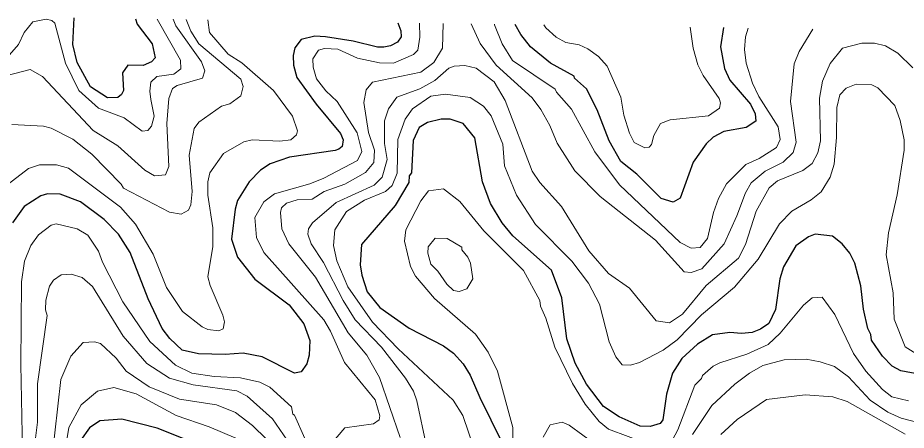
# Model space of a CAD drawing. Extents: x 673.3 to 698.5, y 6984.3 to 7012.3.
# Drawn here: x 689.47 to 690.902, y 7011.422 to 7012.088 of the extents above; entities that cross this region are included whole.
import ezdxf

# ---------------------------------------------------------------- set-up
doc = ezdxf.new("R2010")
doc.units = 0
doc.header["$LTSCALE"] = 0.032
doc.layers.add('1', color=7, linetype='Continuous', lineweight=25)
doc.layers.add('2', color=7, linetype='Continuous', lineweight=13)

msp = doc.modelspace()

# ---------------------------------------------------------------- linework, layer by layer
at = {"layer": '1'}
for points in [[(689.6598, 7012.0868), (689.6625, 7012.0778), (689.6868, 7012.046), (689.6915, 7012.0237), (689.6857, 7012.0169), (689.6721, 7012.0112), (689.6472, 7012.0117), (689.6387, 7011.9995), (689.6403, 7011.9709), (689.6373, 7011.9644), (689.6311, 7011.9597), (689.6145, 7011.9591), (689.587, 7011.9767), (689.5655, 7012.0158), (689.5589, 7012.0451), (689.5608, 7012.0883)], [(690.0828, 7012.0803), (690.0877, 7012.0672), (690.088, 7012.0577), (690.0823, 7012.0491), (690.0712, 7012.0428), (690.0604, 7012.0406), (690.0501, 7012.0406), (690.0106, 7012.0507), (689.9659, 7012.0576), (689.9489, 7012.0584), (689.927, 7012.0534), (689.9165, 7012.0395), (689.914, 7012.0275), (689.9147, 7012.0115), (689.9202, 7011.9916), (689.9511, 7011.949), (689.9901, 7011.9016), (689.9948, 7011.891), (689.9929, 7011.8803), (689.9879, 7011.8764), (689.982, 7011.8739), (689.9082, 7011.863), (689.877, 7011.8523), (689.8613, 7011.8422), (689.8432, 7011.8233), (689.8245, 7011.7932), (689.8205, 7011.7795), (689.8146, 7011.7307), (689.8242, 7011.702), (689.8523, 7011.6665), (689.9076, 7011.625), (689.931, 7011.5942), (689.9407, 7011.5673), (689.9399, 7011.5438), (689.936, 7011.5294), (689.9271, 7011.5167), (689.9164, 7011.5146), (689.864, 7011.5407), (689.8336, 7011.547), (689.8046, 7011.5446), (689.7614, 7011.5459), (689.7351, 7011.5519), (689.7153, 7011.5704), (689.7027, 7011.5867), (689.6805, 7011.6345), (689.651, 7011.7096), (689.6323, 7011.739), (689.6095, 7011.7627), (689.5713, 7011.7912), (689.5385, 7011.8035), (689.5181, 7011.8043), (689.5073, 7011.801), (689.4802, 7011.7835), (689.4613, 7011.7574)], [(690.6078, 7012.0723), (690.603, 7012.0411), (690.6094, 7012.0066), (690.618, 7011.9878), (690.6512, 7011.9488), (690.659, 7011.933), (690.6598, 7011.9212), (690.6444, 7011.9111), (690.6086, 7011.9045), (690.5912, 7011.8953), (690.5797, 7011.8846), (690.5591, 7011.8551), (690.5382, 7011.7971), (690.5268, 7011.7907), (690.5073, 7011.7963), (690.4679, 7011.8359), (690.4425, 7011.8565), (690.4235, 7011.8895), (690.404, 7011.9398), (690.387, 7011.9737), (690.3677, 7011.9909), (690.3672, 7011.9942), (690.3287, 7012.0152), (690.2969, 7012.0411), (690.2813, 7012.0612), (690.2721, 7012.0774)], [(690.9574, 7011.5065), (690.894, 7011.5183), (690.88, 7011.5257), (690.8645, 7011.5419), (690.8465, 7011.568), (690.8455, 7011.5771), (690.8407, 7011.5865), (690.8337, 7011.6181), (690.8294, 7011.6558), (690.8194, 7011.6922), (690.8113, 7011.7082), (690.7993, 7011.7234), (690.7834, 7011.7359), (690.7559, 7011.7392), (690.7448, 7011.7347), (690.7246, 7011.7199), (690.7044, 7011.6864), (690.6985, 7011.6668), (690.6916, 7011.6171), (690.6812, 7011.5946), (690.6674, 7011.5854), (690.6539, 7011.5804), (690.637, 7011.5788), (690.6183, 7011.5804), (690.5899, 7011.5763), (690.5662, 7011.5616), (690.5409, 7011.5381), (690.5256, 7011.5144), (690.5158, 7011.4805), (690.51, 7011.439), (690.5059, 7011.4331), (690.4897, 7011.4282), (690.4734, 7011.429), (690.4397, 7011.4438), (690.4145, 7011.4609), (690.3869, 7011.4968), (690.3685, 7011.5305), (690.3554, 7011.5702), (690.3472, 7011.6363), (690.3303, 7011.6808), (690.2684, 7011.7365), (690.251, 7011.7574), (690.2322, 7011.7884), (690.2194, 7011.8236), (690.2069, 7011.8942), (690.188, 7011.9176), (690.1672, 7011.9248), (690.1529, 7011.9248), (690.1308, 7011.919), (690.1172, 7011.9112), (690.1077, 7011.8904), (690.1046, 7011.8377), (690.1012, 7011.833), (690.1004, 7011.8226), (690.0786, 7011.7851), (690.0242, 7011.7225), (690.0223, 7011.6896), (690.0246, 7011.6727), (690.0334, 7011.6461), (690.054, 7011.6204), (690.1013, 7011.5874), (690.1565, 7011.5588)], [(690.1565, 7011.5588), (690.1728, 7011.547), (690.1881, 7011.5294), (690.1996, 7011.5115), (690.2152, 7011.4753), (690.2503, 7011.4034)], [(689.7637, 7011.3985), (689.6948, 7011.4259), (689.6378, 7011.4403), (689.6024, 7011.4378), (689.5859, 7011.4265), (689.571, 7011.4058)]]:
    msp.add_lwpolyline(points, dxfattribs=at)
at = {"layer": '2'}
for points in [[(689.6948, 7012.0862), (689.7322, 7012.0196), (689.7331, 7012.0058), (689.7214, 7011.9974), (689.6941, 7011.9933), (689.6845, 7011.9845), (689.6827, 7011.9699), (689.6846, 7011.9563), (689.6899, 7011.9295), (689.6854, 7011.9131), (689.6797, 7011.9062), (689.6707, 7011.9054), (689.6414, 7011.9268), (689.6, 7011.9422), (689.5686, 7011.9707), (689.547, 7012.0152), (689.5296, 7012.0794), (689.525, 7012.0841), (689.5157, 7012.086), (689.4944, 7012.0817), (689.4805, 7012.0647), (689.4711, 7012.0453), (689.4456, 7012.0153)], [(689.451, 7011.9946), (689.4899, 7012.0045), (689.5097, 7011.9936), (689.5915, 7011.9062), (689.6313, 7011.8817), (689.6747, 7011.8425), (689.6903, 7011.8329), (689.7081, 7011.8348), (689.7134, 7011.8484), (689.7103, 7011.9178), (689.7134, 7011.9581), (689.7195, 7011.9739), (689.7269, 7011.9791), (689.7678, 7011.9907), (689.7714, 7012.0027), (689.7665, 7012.0169), (689.7247, 7012.0754), (689.7205, 7012.0858)], [(689.7766, 7012.085), (689.7794, 7012.0646), (689.8094, 7012.0295), (689.8314, 7012.0154), (689.8823, 7011.9711), (689.9131, 7011.9295), (689.9211, 7011.9059), (689.9192, 7011.8993), (689.9104, 7011.8913), (689.8926, 7011.8891), (689.8479, 7011.8914), (689.8344, 7011.8882), (689.8019, 7011.869), (689.7797, 7011.838), (689.7766, 7011.8235), (689.7763, 7011.8018), (689.7844, 7011.749), (689.7845, 7011.7192), (689.7763, 7011.67), (689.78, 7011.6563), (689.8008, 7011.6083), (689.8032, 7011.5974), (689.8014, 7011.5861), (689.7943, 7011.5829), (689.7764, 7011.5853), (689.7672, 7011.5895), (689.7357, 7011.6143), (689.7096, 7011.6527), (689.6882, 7011.7069), (689.66, 7011.7553), (689.6358, 7011.7824), (689.5517, 7011.8453), (689.5322, 7011.8509), (689.5048, 7011.8507), (689.4875, 7011.8447), (689.4544, 7011.8197)], [(689.7415, 7012.0855), (689.7493, 7012.0669), (689.7618, 7012.0463), (689.8297, 7011.9894), (689.8332, 7011.9775), (689.8298, 7011.9622), (689.8118, 7011.9494), (689.7983, 7011.9456), (689.7621, 7011.9196), (689.7543, 7011.9094), (689.7462, 7011.8664), (689.751, 7011.8076), (689.7488, 7011.7865), (689.7452, 7011.7775), (689.7333, 7011.771), (689.7144, 7011.7746), (689.6404, 7011.8132), (689.6369, 7011.8198), (689.5895, 7011.8681), (689.5588, 7011.8923), (689.5236, 7011.9103), (689.5113, 7011.9135), (689.4603, 7011.9159)], [(689.9601, 7011.3825), (689.9976, 7011.4262), (690.0438, 7011.4325), (690.0528, 7011.4392), (690.0539, 7011.4458), (690.0461, 7011.4713), (689.997, 7011.5316), (689.9744, 7011.5823), (689.9637, 7011.6005), (689.8667, 7011.7091), (689.8551, 7011.7333), (689.8521, 7011.7657), (689.867, 7011.7909), (689.8838, 7011.8042), (689.9407, 7011.8203), (689.9634, 7011.8294), (690.0179, 7011.858), (690.0246, 7011.8724), (690.0172, 7011.9024), (689.9848, 7011.9532), (689.9666, 7011.9701), (689.9518, 7011.9895), (689.9461, 7012.0084), (689.9456, 7012.0218), (689.955, 7012.0359), (689.9647, 7012.0388), (689.986, 7012.0374), (690.0179, 7012.0233), (690.0535, 7012.0156), (690.0756, 7012.0152), (690.1083, 7012.029), (690.1153, 7012.0358), (690.1184, 7012.0568), (690.1176, 7012.0798)], [(690.1559, 7012.0792), (690.1549, 7012.039), (690.1408, 7012.016), (690.1199, 7012.0007), (690.0419, 7011.9843), (690.0315, 7011.9719), (690.0281, 7011.9515), (690.0353, 7011.9033), (690.045, 7011.8744), (690.0441, 7011.8548), (690.0304, 7011.8386), (689.9976, 7011.8197), (689.9642, 7011.8078), (689.9448, 7011.7955), (689.9207, 7011.7944), (689.9032, 7011.7891), (689.8952, 7011.7814), (689.8936, 7011.774), (689.8959, 7011.7476), (689.907, 7011.7235), (689.9499, 7011.6697), (690.0026, 7011.5794), (690.0329, 7011.5435), (690.0534, 7011.5074), (690.0864, 7011.4108)], [(690.7517, 7012.0701), (690.7298, 7012.0338), (690.7217, 7012.0141), (690.7161, 7011.9532), (690.7251, 7011.8872), (690.72, 7011.871), (690.7042, 7011.8553), (690.6753, 7011.8409), (690.6527, 7011.8216), (690.6433, 7011.8055), (690.6296, 7011.7683), (690.6089, 7011.7234), (690.5728, 7011.6829), (690.5555, 7011.6773), (690.5445, 7011.6782), (690.4983, 7011.729), (690.4088, 7011.7996), (690.368, 7011.8414), (690.3399, 7011.8859), (690.3278, 7011.9146), (690.3133, 7011.9401), (690.2992, 7011.9589), (690.2411, 7012.0117), (690.2154, 7012.0468), (690.2009, 7012.0785)], [(690.2385, 7012.078), (690.2385, 7012.0769), (690.2508, 7012.046), (690.2676, 7012.0191), (690.3364, 7011.9731), (690.3384, 7011.968), (690.3628, 7011.9409), (690.4006, 7011.8718), (690.4403, 7011.8188), (690.5382, 7011.7253), (690.5557, 7011.7164), (690.5703, 7011.7174), (690.5819, 7011.7322), (690.5916, 7011.774), (690.5998, 7011.7965), (690.6126, 7011.82), (690.644, 7011.8516), (690.6654, 7011.8612), (690.6932, 7011.8788), (690.699, 7011.8917), (690.6958, 7011.9123), (690.6646, 7011.961), (690.6547, 7011.9825), (690.6446, 7012.015), (690.642, 7012.0372), (690.6434, 7012.0574), (690.6475, 7012.0717)], [(690.5544, 7012.0731), (690.5588, 7012.0392), (690.5666, 7012.0123), (690.5753, 7011.9952), (690.6009, 7011.9579), (690.6028, 7011.9509), (690.6015, 7011.9426), (690.5835, 7011.9299), (690.5218, 7011.9234), (690.5061, 7011.9174), (690.4957, 7011.898), (690.4918, 7011.8837), (690.488, 7011.8794), (690.4811, 7011.8785), (690.4641, 7011.8871), (690.4564, 7011.9019), (690.4473, 7011.931), (690.4426, 7011.9602), (690.4204, 7012.0103), (690.4063, 7012.026), (690.389, 7012.0383), (690.3753, 7012.0445), (690.3538, 7012.0486), (690.3382, 7012.0568), (690.3213, 7012.072), (690.318, 7012.0767)], [(690.9129, 7012.0073), (690.889, 7012.0313), (690.8689, 7012.043), (690.8512, 7012.047), (690.8311, 7012.047), (690.7999, 7012.0394), (690.7797, 7012.0147), (690.7675, 7011.9858), (690.7625, 7011.9585), (690.7642, 7011.8897), (690.7598, 7011.8705)], [(690.7598, 7011.8705), (690.7507, 7011.853), (690.7359, 7011.8419), (690.6952, 7011.8248), (690.6817, 7011.8139), (690.6604, 7011.776), (690.6431, 7011.7224), (690.632, 7011.7), (690.5798, 7011.6559), (690.5418, 7011.6097), (690.5206, 7011.5959), (690.4995, 7011.5992), (690.4563, 7011.652), (690.4222, 7011.6752), (690.391, 7011.7118), (690.3467, 7011.7838), (690.3119, 7011.8225), (690.2996, 7011.8408), (690.2558, 7011.9545), (690.2382, 7011.9849), (690.2092, 7012.0071), (690.1906, 7012.0111), (690.1737, 7012.0103), (690.165, 7012.0067), (690.1422, 7011.9869), (690.1182, 7011.9737), (690.0811, 7011.96), (690.068, 7011.9414), (690.0613, 7011.9219), (690.0613, 7011.8855), (690.0654, 7011.8594), (690.0573, 7011.8307), (690.0447, 7011.8181), (689.9831, 7011.79), (689.9451, 7011.7573), (689.9386, 7011.7475), (689.9376, 7011.7389), (689.9431, 7011.7232), (689.9629, 7011.6934), (689.9944, 7011.632), (690.0142, 7011.6005), (690.0566, 7011.5566), (690.0953, 7011.5066), (690.108, 7011.4853), (690.1135, 7011.4701), (690.129, 7011.3969)], [(690.9178, 7011.5462), (690.9008, 7011.5573), (690.8828, 7011.6018), (690.8814, 7011.6444), (690.87, 7011.7055), (690.8741, 7011.7411), (690.8878, 7011.8024), (690.8992, 7011.8744), (690.8992, 7011.891), (690.8929, 7011.9226), (690.8843, 7011.9468), (690.8567, 7011.9749), (690.8468, 7011.98), (690.8219, 7011.981), (690.8057, 7011.9745), (690.7957, 7011.9637), (690.7905, 7011.9433), (690.7901, 7011.8952), (690.7862, 7011.852), (690.7799, 7011.8311), (690.7655, 7011.8074), (690.7494, 7011.7944), (690.7181, 7011.7762), (690.6982, 7011.7555), (690.6639, 7011.6985), (690.6254, 7011.6536), (690.5724, 7011.6085), (690.5333, 7011.5686), (690.5106, 7011.5517), (690.4725, 7011.5319), (690.4577, 7011.5275), (690.4444, 7011.5282), (690.4345, 7011.5411), (690.4236, 7011.5652), (690.4078, 7011.6258), (690.3901, 7011.6597), (690.3632, 7011.6955), (690.305, 7011.7544), (690.2742, 7011.8021), (690.2549, 7011.8495), (690.2519, 7011.8843), (690.2331, 7011.9297), (690.2211, 7011.9458), (690.1993, 7011.9597), (690.1599, 7011.9647), (690.136, 7011.9615), (690.1065, 7011.9414), (690.0945, 7011.9246), (690.0827, 7011.8917), (690.0817, 7011.8375), (690.0739, 7011.8176), (690.0628, 7011.8079), (690.029, 7011.7939), (689.9999, 7011.7754), (689.9814, 7011.7462), (689.9791, 7011.7207), (689.9843, 7011.6958), (690.002, 7011.6541), (690.0422, 7011.597), (690.0832, 7011.5536), (690.1722, 7011.471), (690.1874, 7011.4463), (690.2062, 7011.3906)], [(690.2684, 7011.407), (690.2681, 7011.4268), (690.2436, 7011.518), (690.2284, 7011.5483), (690.208, 7011.5777), (690.1417, 7011.6352), (690.1114, 7011.6714), (690.1033, 7011.6866), (690.0935, 7011.7279), (690.0959, 7011.7462), (690.1198, 7011.7926), (690.132, 7011.8089), (690.1565, 7011.812), (690.1828, 7011.7919), (690.2215, 7011.7443), (690.2854, 7011.6803), (690.312, 7011.632), (690.313, 7011.6225), (690.3216, 7011.6031), (690.3361, 7011.5563), (690.3644, 7011.4977), (690.3846, 7011.4644), (690.4072, 7011.4365), (690.4223, 7011.4239), (690.4858, 7011.4006)], [(689.4783, 7011.3607), (689.4749, 7011.5286), (689.4758, 7011.662), (689.481, 7011.6953), (689.4909, 7011.7208), (689.5034, 7011.7377), (689.5241, 7011.7535), (689.5317, 7011.7554), (689.5656, 7011.7475), (689.5828, 7011.7373), (689.6003, 7011.7115), (689.6068, 7011.6936), (689.6396, 7011.6299), (689.6828, 7011.5658), (689.7243, 7011.5276), (689.7506, 7011.5143), (689.7864, 7011.5091), (689.829, 7011.507), (689.8605, 7011.4999), (689.8764, 7011.4922), (689.9111, 7011.46), (689.9137, 7011.4481), (689.9164, 7011.4466), (689.9331, 7011.4091)], [(689.9339, 7011.3634), (689.8809, 7011.4407), (689.8401, 7011.4776), (689.8232, 7011.486), (689.7529, 7011.4957), (689.7147, 7011.5064), (689.6783, 7011.53), (689.6399, 7011.5744), (689.5907, 7011.6543), (689.5738, 7011.6689), (689.5561, 7011.6741), (689.54, 7011.6732), (689.5274, 7011.6645), (689.5212, 7011.6548), (689.5155, 7011.6324), (689.5149, 7011.6166), (689.5172, 7011.6074), (689.5019, 7011.4975), (689.5018, 7011.4356), (689.4985, 7011.4098)], [(690.5257, 7011.4072), (690.5343, 7011.423), (690.5616, 7011.4953), (690.5724, 7011.506), (690.5739, 7011.5106), (690.5914, 7011.5258), (690.602, 7011.5315), (690.6457, 7011.5452), (690.6797, 7011.5606), (690.6993, 7011.5791), (690.7367, 7011.6245), (690.7508, 7011.6363), (690.7668, 7011.6374), (690.7876, 7011.6092), (690.8174, 7011.5464), (690.8374, 7011.5177), (690.8644, 7011.4882), (690.8792, 7011.4766), (690.9063, 7011.4697)], [(689.8711, 7011.4082), (689.8482, 7011.4303), (689.8212, 7011.4511), (689.7906, 7011.4632), (689.7306, 7011.4724), (689.6821, 7011.4923), (689.6449, 7011.5179), (689.6284, 7011.5385), (689.6033, 7011.5625), (689.5938, 7011.5649), (689.5752, 7011.564), (689.5555, 7011.5422), (689.5393, 7011.5043), (689.5247, 7011.3753)], [(690.9525, 7011.4271), (690.8946, 7011.4421), (690.873, 7011.4514), (690.8444, 7011.4712), (690.8092, 7011.5084), (690.7867, 7011.5254), (690.7636, 7011.5331), (690.7411, 7011.5372), (690.7057, 7011.5363), (690.6715, 7011.5271), (690.6499, 7011.5148), (690.626, 7011.4969), (690.589, 7011.4623), (690.5581, 7011.4157)], [(689.8217, 7011.4095), (689.7786, 7011.4279), (689.7252, 7011.4463), (689.6608, 7011.4813), (689.6251, 7011.4915), (689.5985, 7011.4856), (689.5723, 7011.4633), (689.5523, 7011.4267), (689.5449, 7011.3801)], [(690.9007, 7011.416), (690.8071, 7011.4689), (690.7839, 7011.4762), (690.7398, 7011.4794), (690.6771, 7011.472), (690.6297, 7011.4395), (690.6034, 7011.4157)], [(690.4029, 7011.3984), (690.3588, 7011.4308), (690.3477, 7011.4354), (690.3285, 7011.4312), (690.317, 7011.4115)]]:
    msp.add_lwpolyline(points, dxfattribs=at)
msp.add_lwpolyline([(690.1475, 7011.6791), (690.1359, 7011.6906), (690.1314, 7011.708), (690.1315, 7011.7184), (690.143, 7011.7326), (690.1623, 7011.7318), (690.1858, 7011.718), (690.1862, 7011.7138), (690.1956, 7011.7017), (690.1997, 7011.6919), (690.2038, 7011.667), (690.1939, 7011.6505), (690.1818, 7011.6464), (690.1728, 7011.6478), (690.1616, 7011.6581)], close=True, dxfattribs=at)

doc.saveas('drawing.dxf')
